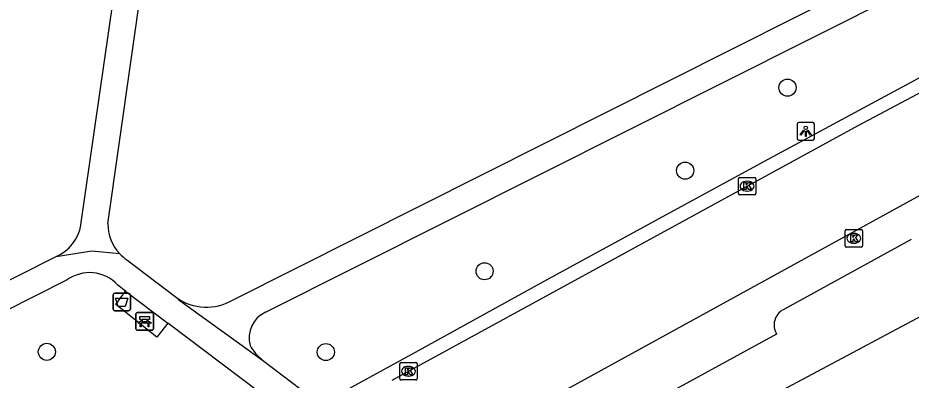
# Model space of a CAD drawing. Extents: x 157793 to 159380, y 380882 to 382313.
# Drawn here: x 158613.9 to 158664.9, y 381814 to 381834.7 of the extents above; entities that cross this region are included whole.
import ezdxf

# ---------------------------------------------------------------- set-up
doc = ezdxf.new("R2010")
doc.units = 0
for name, color, linetype in [('IMGEO_Afvalbak', 7, 'Continuous'), ('IMGEO_Bank', 7, 'Continuous'), ('IMGEO_Boom', 7, 'Continuous'), ('IMGEO_Kolk', 7, 'Continuous'), ('IMGEO_Lichtpunt', 7, 'Continuous'), ('IMGEO_Rijbaan_lokaal_open', 7, 'Continuous'), ('IMGEO_Voetpad_halfverhard', 7, 'Continuous'), ('IMGEO_Voetpad_open', 7, 'Continuous')]:
    doc.layers.add(name, color=color, linetype=linetype)

msp = doc.modelspace()

# ---------------------------------------------------------------- linework, layer by layer
at = {"layer": 'IMGEO_Afvalbak'}
for p, q in [((158619.312, 381818.095), (158619.312, 381818.895)), ((158619.312, 381818.895), (158619.312, 381818.095)), ((158619.412, 381818.995), (158620.202, 381818.995)), ((158620.202, 381818.995), (158619.412, 381818.995)), ((158620.302, 381818.895), (158620.302, 381818.095)), ((158620.302, 381818.095), (158620.302, 381818.895)), ((158620.202, 381817.995), (158619.412, 381817.995)), ((158619.412, 381817.995), (158620.202, 381817.995))]:
    msp.add_line(p, q, dxfattribs=at)
msp.add_lwpolyline([(158619.455, 381818.709), (158620.159, 381818.709), (158620.01, 381818.239), (158619.604, 381818.239), (158619.455, 381818.709)], dxfattribs=at)
for centre, start, end in [((158619.412, 381818.895), 90, 180), ((158619.412, 381818.895), 90, 180), ((158620.202, 381818.895), 0, 90), ((158620.202, 381818.895), 360, 90), ((158619.412, 381818.095), 180, 270), ((158619.412, 381818.095), 180, 270), ((158620.202, 381818.095), 270, 0), ((158620.202, 381818.095), 270, 0)]:
    msp.add_arc(centre, 0.1, start, end, dxfattribs=at)
at = {"layer": 'IMGEO_Bank'}
for p, q in [((158620.617, 381816.961), (158620.617, 381817.802)), ((158620.617, 381817.802), (158620.617, 381816.961)), ((158620.692, 381817.886), (158621.533, 381817.886)), ((158621.533, 381817.886), (158620.692, 381817.886)), ((158621.617, 381817.811), (158621.617, 381816.97)), ((158621.617, 381816.97), (158621.617, 381817.811)), ((158621.314, 381817.284), (158620.921, 381817.284)), ((158620.926, 381817.392), (158620.926, 381817.498)), ((158620.97, 381817.498), (158620.97, 381817.392)), ((158621.258, 381817.504), (158620.976, 381817.504)), ((158620.976, 381817.386), (158621.258, 381817.386)), ((158621.264, 381817.392), (158621.264, 381817.498)), ((158621.308, 381817.498), (158621.308, 381817.392)), ((158621.542, 381816.886), (158620.701, 381816.886)), ((158620.701, 381816.886), (158621.542, 381816.886))]:
    msp.add_line(p, q, dxfattribs=at)
for points in [[(158620.92, 381817.504), (158620.834, 381817.504), (158620.834, 381817.665), (158621.397, 381817.665), (158621.397, 381817.504), (158621.314, 381817.504)], [(158620.864, 381817.284), (158620.722, 381817.284), (158620.834, 381817.386), (158620.92, 381817.386)], [(158620.914, 381817.277), (158620.914, 381817.07), (158620.871, 381817.07), (158620.871, 381817.277)], [(158621.314, 381817.386), (158621.397, 381817.386), (158621.509, 381817.284), (158621.37, 381817.284)], [(158621.364, 381817.277), (158621.364, 381817.07), (158621.32, 381817.07), (158621.32, 381817.277)]]:
    msp.add_lwpolyline(points, dxfattribs=at)
for centre, radius, start, end in [((158620.695, 381817.808), 0.0779, 92.4484, 184.2845), ((158620.695, 381817.808), 0.0779, 92.4484, 184.2845), ((158621.539, 381817.808), 0.0779, 2.4484, 94.2845), ((158621.539, 381817.808), 0.0779, 2.4484, 94.2845), ((158620.864, 381817.277), 0.00671, 2.8957, 87.1043), ((158620.921, 381817.277), 0.00671, 92.8957, 177.1043), ((158620.919, 381817.497), 0.00671, 2.8957, 87.1043), ((158620.919, 381817.393), 0.00671, 272.8957, 357.1043), ((158620.976, 381817.497), 0.00671, 92.8957, 177.1043), ((158620.976, 381817.393), 0.00671, 182.8957, 267.1043), ((158621.258, 381817.497), 0.00671, 2.8957, 87.1043), ((158621.258, 381817.393), 0.00671, 272.8957, 357.1043), ((158621.315, 381817.497), 0.00671, 92.8957, 177.1043), ((158621.315, 381817.393), 0.00671, 182.8957, 267.1043), ((158621.313, 381817.277), 0.00671, 2.8957, 87.1043), ((158621.37, 381817.277), 0.00671, 92.8957, 177.1043), ((158620.695, 381816.964), 0.0779, 182.4484, 274.2845), ((158620.695, 381816.964), 0.0779, 182.4484, 274.2845), ((158621.539, 381816.964), 0.0779, 272.4484, 4.2845), ((158621.539, 381816.964), 0.0779, 272.4484, 4.2845)]:
    msp.add_arc(centre, radius, start, end, dxfattribs=at)
at = {"layer": 'IMGEO_Boom'}
for centre in [(158657.869, 381830.739), (158652.022, 381825.997), (158640.553, 381820.252), (158615.529, 381815.649), (158631.479, 381815.636)]:
    msp.add_circle(centre, 0.489, dxfattribs=at)
at = {"layer": 'IMGEO_Kolk'}
for p, q in [((158655.061, 381824.687), (158655.061, 381825.539)), ((158655.136, 381825.613), (158655.988, 381825.613)), ((158655.549, 381825.393), (158655.574, 381825.393)), ((158656.062, 381825.539), (158656.062, 381824.687)), ((158655.572, 381824.833), (158655.547, 381824.833)), ((158655.988, 381824.613), (158655.136, 381824.613)), ((158661.165, 381821.707), (158661.165, 381822.559)), ((158661.24, 381822.633), (158662.092, 381822.633)), ((158661.653, 381822.413), (158661.678, 381822.413)), ((158662.166, 381822.559), (158662.166, 381821.707)), ((158661.676, 381821.853), (158661.651, 381821.853)), ((158662.092, 381821.633), (158661.24, 381821.633)), ((158635.779, 381815.04), (158636.631, 381815.04)), ((158635.704, 381814.114), (158635.704, 381814.966)), ((158636.192, 381814.82), (158636.217, 381814.82)), ((158636.705, 381814.966), (158636.705, 381814.114)), ((158636.631, 381814.04), (158635.779, 381814.04)), ((158636.215, 381814.26), (158636.19, 381814.26))]:
    msp.add_line(p, q, dxfattribs=at)
for points in [[(158655.061, 381824.687), (158655.061, 381825.539)], [(158655.136, 381825.613), (158655.988, 381825.613)], [(158655.382, 381825.313), (158655.505, 381825.313), (158655.505, 381825.162), (158655.635, 381825.313), (158655.799, 381825.313), (158655.653, 381825.162), (158655.806, 381824.913), (158655.654, 381824.913), (158655.569, 381825.077), (158655.505, 381825.01), (158655.505, 381824.913), (158655.382, 381824.913), (158655.382, 381825.313)], [(158656.062, 381825.539), (158656.062, 381824.687)], [(158655.988, 381824.613), (158655.136, 381824.613)], [(158661.165, 381821.707), (158661.165, 381822.559)], [(158661.24, 381822.633), (158662.092, 381822.633)], [(158661.486, 381822.333), (158661.609, 381822.333), (158661.609, 381822.182), (158661.739, 381822.333), (158661.903, 381822.333), (158661.757, 381822.182), (158661.91, 381821.933), (158661.758, 381821.933), (158661.673, 381822.097), (158661.609, 381822.03), (158661.609, 381821.933), (158661.486, 381821.933), (158661.486, 381822.333)], [(158662.166, 381822.559), (158662.166, 381821.707)], [(158662.092, 381821.633), (158661.24, 381821.633)], [(158635.779, 381815.04), (158636.631, 381815.04)], [(158635.704, 381814.114), (158635.704, 381814.966)], [(158636.025, 381814.74), (158636.148, 381814.74), (158636.148, 381814.589), (158636.278, 381814.74), (158636.442, 381814.74), (158636.296, 381814.589), (158636.449, 381814.34), (158636.297, 381814.34), (158636.212, 381814.504), (158636.148, 381814.437), (158636.148, 381814.34), (158636.025, 381814.34), (158636.025, 381814.74)], [(158636.705, 381814.966), (158636.705, 381814.114)], [(158636.631, 381814.04), (158635.779, 381814.04)]]:
    msp.add_lwpolyline(points, dxfattribs=at)
for centre, start, end in [((158655.138, 381825.537), 91.552, 178.448), ((158655.138, 381825.537), 91.552, 178.448), ((158655.986, 381825.537), 1.552, 88.448), ((158655.986, 381825.537), 1.552, 88.448), ((158655.138, 381824.689), 181.552, 268.448), ((158655.138, 381824.689), 181.552, 268.448), ((158655.986, 381824.689), 271.552, 358.448), ((158655.986, 381824.689), 271.552, 358.448), ((158661.242, 381822.557), 91.552, 178.448), ((158661.242, 381822.557), 91.552, 178.448), ((158662.09, 381822.557), 1.552, 88.448), ((158662.09, 381822.557), 1.552, 88.448), ((158661.242, 381821.709), 181.552, 268.448), ((158661.242, 381821.709), 181.552, 268.448), ((158662.09, 381821.709), 271.552, 358.448), ((158662.09, 381821.709), 271.552, 358.448), ((158635.781, 381814.964), 91.552, 178.448), ((158635.781, 381814.964), 91.552, 178.448), ((158636.629, 381814.964), 1.552, 88.448), ((158636.629, 381814.964), 1.552, 88.448), ((158635.781, 381814.116), 181.552, 268.448), ((158635.781, 381814.116), 181.552, 268.448), ((158636.629, 381814.116), 271.552, 358.448), ((158636.629, 381814.116), 271.552, 358.448)]:
    msp.add_arc(centre, 0.0765, start, end, dxfattribs=at)
for centre, major_axis, ratio, start_param, end_param in [((158655.548, 381825.113), (-0.387, 0.002), 0.722429, 4.712389, 7.853982), ((158655.573, 381825.113), (-0.39, 0.002), 0.717154, 1.570796, 4.712389), ((158661.652, 381822.133), (-0.387, 0.002), 0.722429, 4.712389, 7.853982), ((158661.677, 381822.133), (-0.39, 0.002), 0.717154, 1.570796, 4.712389), ((158636.191, 381814.54), (-0.387, 0.002), 0.722429, 4.712389, 7.853982), ((158636.216, 381814.54), (-0.39, 0.002), 0.717154, 1.570796, 4.712389)]:
    msp.add_ellipse(centre, major_axis=major_axis, ratio=ratio, start_param=start_param, end_param=end_param, dxfattribs=at)
at = {"layer": 'IMGEO_Lichtpunt'}
for p, q in [((158658.417, 381828.645), (158658.417, 381827.838)), ((158658.417, 381828.645), (158658.417, 381827.838)), ((158659.319, 381828.74), (158658.511, 381828.74)), ((158659.319, 381828.74), (158658.511, 381828.74)), ((158659.413, 381827.838), (158659.413, 381828.645)), ((158659.413, 381827.838), (158659.413, 381828.645)), ((158658.511, 381827.744), (158659.319, 381827.744)), ((158658.511, 381827.744), (158659.319, 381827.744))]:
    msp.add_line(p, q, dxfattribs=at)
for points in [[(158658.791, 381828.309), (158658.83, 381828.281), (158658.642, 381828.019), (158658.604, 381828.046), (158658.791, 381828.309)], [(158658.893, 381828.261), (158658.94, 381828.261), (158658.94, 381827.939), (158658.893, 381827.939), (158658.893, 381828.261)], [(158659.003, 381828.281), (158659.041, 381828.308), (158659.228, 381828.046), (158659.189, 381828.018), (158659.003, 381828.281)]]:
    msp.add_lwpolyline(points, dxfattribs=at)
msp.add_circle((158658.916, 381828.443), 0.0994, dxfattribs=at)
for centre, start, end in [((158658.511, 381828.645), 90, 180), ((158658.511, 381828.645), 90, 180), ((158659.319, 381828.645), 0, 90), ((158659.319, 381828.645), 0, 90), ((158658.511, 381827.838), 180, 270), ((158658.511, 381827.838), 180, 270), ((158659.319, 381827.838), 270, 0), ((158659.319, 381827.838), 270, 360)]:
    msp.add_arc(centre, 0.0946, start, end, dxfattribs=at)
at = {"layer": 'IMGEO_Rijbaan_lokaal_open'}
for points in [[(158635.266, 381814.027), (158661.918, 381828.584), (158671.133, 381833.465)], [(158637.729, 381809.388), (158666.643, 381825.243)]]:
    msp.add_lwpolyline(points, dxfattribs=at)
at = {"layer": 'IMGEO_Voetpad_halfverhard'}
for points in [[(158626.135, 381818.603), (158701.172, 381856.292)], [(158628.032, 381817.913), (158700.984, 381854.513)], [(158619.012, 381822.962), (158622.337, 381846.258)], [(158617.476, 381822.893), (158620.677, 381845.09)], [(158616.062, 381821.098), (158618.095, 381821.423), (158619.685, 381821.265)], [(158572.811, 381799.322), (158616.062, 381821.098)], [(158620.101, 381820.907), (158622.942, 381818.747)], [(158616.658, 381819.735), (158613.114, 381817.953), (158573.709, 381798.142)], [(158620.033, 381819.114), (158619.577, 381819.458)], [(158622.942, 381818.747), (158623.064, 381818.611), (158627.864, 381815.174)], [(158629.66, 381811.835), (158622.447, 381817.288)], [(158627.864, 381815.174), (158631.164, 381812.666)]]:
    msp.add_lwpolyline(points, dxfattribs=at)
for centre, radius, start, end in [((158615.152, 381823.269), 2.354, 292.7408, 350.8011), ((158621.526, 381822.977), 2.514, 180.3439, 222.9209), ((158621.541, 381823.001), 2.541, 223.086, 235.4849), ((158617.965, 381817.992), 2.179, 42.289, 126.8693), ((158624.649, 381821.133), 2.934, 234.4094, 300.4261), ((158628.715, 381816.436), 1.627, 114.8045, 195.1419), ((158629.643, 381817.432), 2.875, 209.6319, 231.7733)]:
    msp.add_arc(centre, radius, start, end, dxfattribs=at)
at = {"layer": 'IMGEO_Voetpad_open'}
for points in [[(158631.164, 381812.666), (158636.599, 381815.637), (158643.953, 381819.678), (158651.169, 381823.611), (158656.813, 381826.673), (158658.778, 381827.735), (158662.462, 381829.724), (158668.118, 381832.764), (158670.893, 381834.199), (158673.671, 381835.629), (158676.45, 381837.055), (158681.008, 381839.273), (158685.568, 381841.487), (158690.13, 381843.698), (158690.453, 381843.072)], [(158664.94, 381822.066), (158657.617, 381818.055)], [(158640.39, 381804.243), (158640.824, 381804.522), (158669.816, 381819.983)], [(158622.447, 381817.288), (158621.817, 381816.494), (158619.473, 381818.354), (158620.033, 381819.114)], [(158620.033, 381819.114), (158622.447, 381817.288)], [(158657.252, 381816.661), (158647.164, 381811.147), (158639.74, 381807.19)]]:
    msp.add_lwpolyline(points, dxfattribs=at)
msp.add_arc((158658.109, 381817.181), 1.003, 119.39, 211.2645, dxfattribs=at)

doc.saveas('drawing.dxf')
